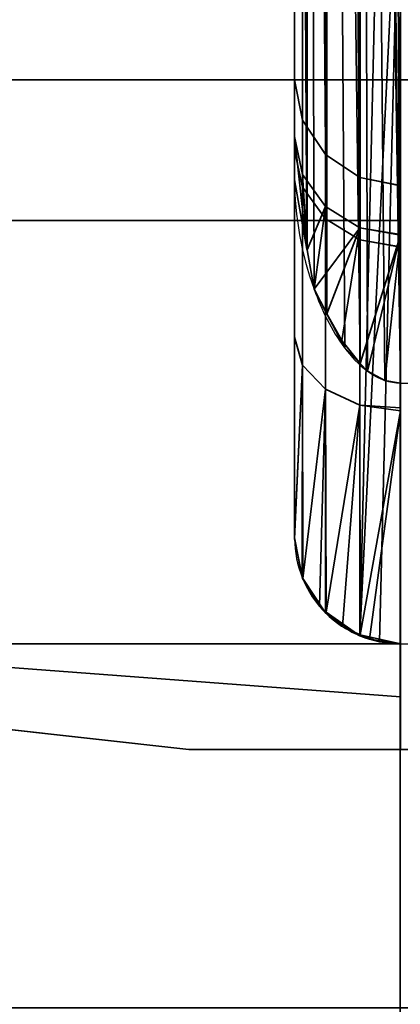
# Model space of a CAD drawing. Header units: millimetres. Extents: x -503 to 6703, y -110 to 249.
# Tile 928 of 1056: x 4035.2 to 4037, y -26.2 to -21.55. Entities that reach past the tile are written whole.
import ezdxf

# ---------------------------------------------------------------- set-up
doc = ezdxf.new("R2010")
doc.units = ezdxf.units.MM
doc.layers.add('152', color=7, linetype='Continuous', true_color=0xffffff)

# ---------------------------------------------------------------- blocks, each defined once
blk = doc.blocks.new('UG_SURFACE_306')
at = {"layer": '152', "color": 254, "linetype": 'Continuous', "lineweight": 35}
for points in [[(4036.9263, -10.7449, 30.4946), (4036.8447, -10.7884, 30.4753), (4037.0002, -23.2676, 30.5)], [(4037.0002, -23.2676, 30.5), (4037.0002, -10.7324, 30.5), (4036.9263, -10.7449, 30.4946)], [(4036.8447, -10.7884, 30.4753), (4036.8099, -10.8239, 30.4592), (4037.0002, -23.2676, 30.5)], [(4036.8099, -23.1761, 30.4591), (4036.8099, -10.8239, 30.4591), (4036.7374, -10.8979, 30.4254)], [(4036.8099, -10.8239, 30.4592), (4036.8447, -23.2116, 30.4753), (4036.9263, -23.2551, 30.4946)], [(4036.8099, -10.8239, 30.4592), (4036.8099, -23.1761, 30.4592), (4036.8447, -23.2116, 30.4753)], [(4036.8099, -10.8239, 30.4592), (4036.8099, -10.8239, 30.4591), (4036.8099, -23.1761, 30.4591), (4036.8099, -23.1761, 30.4592)], [(4036.9263, -23.2551, 30.4946), (4037.0002, -23.2676, 30.5), (4036.8099, -10.8239, 30.4592)], [(4036.7374, -10.8979, 30.4254), (4036.6535, -11.0587, 30.347), (4036.8099, -23.1761, 30.4591)], [(4036.653, -22.9405, 30.3466), (4036.653, -11.0595, 30.3466), (4036.5925, -11.1755, 30.29)], [(4036.6535, -11.0587, 30.347), (4036.653, -11.0595, 30.3466), (4036.653, -22.9405, 30.3466), (4036.7374, -23.1021, 30.4254)], [(4036.7374, -23.1021, 30.4254), (4036.8099, -23.1761, 30.4591), (4036.6535, -11.0587, 30.347)], [(4036.5925, -11.1755, 30.29), (4036.5591, -11.3623, 30.1861), (4036.653, -22.9405, 30.3466)], [(4036.5586, -22.6343, 30.1843), (4036.5586, -11.3657, 30.1843), (4036.5, -11.6928, 30.0024)], [(4036.5591, -11.3623, 30.1861), (4036.5586, -11.3657, 30.1843), (4036.5586, -22.6343, 30.1843), (4036.5591, -22.6377, 30.1861)], [(4036.5591, -11.3623, 30.1861), (4036.5591, -22.6377, 30.1861), (4036.5925, -22.8245, 30.29)], [(4036.5925, -22.8245, 30.29), (4036.653, -22.9405, 30.3466), (4036.5591, -11.3623, 30.1861)], [(4036.5, -11.6928, 30.0024), (4036.5, -11.6969, 30), (4036.5, -22.3031, 30), (4036.5, -22.3072, 30.0024)], [(4036.5, -22.3072, 30.0024), (4036.5586, -22.6343, 30.1843), (4036.5, -11.6928, 30.0024)], [(4036.5, -11.6969, 30), (4036.5, -21.8346, 28.0361), (4036.5, -22.1033, 29.5634)], [(4036.5, -22.167, 26.5214), (4036.5, -21.8346, 28.0361), (4036.5, -11.6969, 30), (4036.5, -20, 24)], [(4036.5, -22.1033, 29.5634), (4036.5, -22.3031, 30), (4036.5, -11.6969, 30)], [(4036.5, -24, 24), (4036.5, -20, 24), (4036.5381, -20.1913, 23.8087), (4036.5381, -24.1913, 23.8087)], [(4036.5, -20, 24), (4036.5, -24, 24), (4036.5, -24, 24.565), (4036.5, -23.0505, 25.2469)], [(4036.5, -23.0505, 25.2469), (4036.5, -22.167, 26.5214), (4036.5, -20, 24)], [(4036.5381, -24.1913, 23.8087), (4036.5381, -20.1913, 23.8087), (4036.6464, -20.3536, 23.6464), (4036.6464, -24.3536, 23.6464)], [(4036.6464, -24.3536, 23.6464), (4036.6464, -20.3536, 23.6464), (4036.8085, -20.4619, 23.5381), (4036.8085, -24.4619, 23.5381)], [(4036.8085, -24.4619, 23.5381), (4036.8085, -20.4619, 23.5381), (4036.9024, -20.4904, 23.5096)], [(4036.8085, -24.4619, 23.5381), (4036.9024, -20.4904, 23.5096), (4037.0002, -20.5, 23.5)], [(4037.0002, -20.5, 23.5), (4036.9024, -24.4904, 23.5096), (4036.8085, -24.4619, 23.5381)], [(4037.0002, -20.5, 23.5), (4037.0002, -24.5, 23.5), (4036.9024, -24.4904, 23.5096)], [(4036.5, -22.1033, 29.5634), (4036.5, -21.8346, 28.0361), (4036.5381, -22.0259, 28.0401), (4036.5381, -22.2817, 29.4944)], [(4036.5, -21.8346, 28.0361), (4036.5, -22.167, 26.5214), (4036.5381, -22.3424, 26.5979), (4036.5381, -22.0259, 28.0401)], [(4036.5381, -22.2817, 29.4944), (4036.5381, -22.0259, 28.0401), (4036.6464, -22.1881, 28.0435), (4036.6464, -22.433, 29.4358)], [(4036.5381, -22.0259, 28.0401), (4036.5381, -22.3424, 26.5979), (4036.6464, -22.4911, 26.6627), (4036.6464, -22.1881, 28.0435)], [(4036.5, -22.1033, 29.5634), (4036.5586, -22.6343, 30.1843), (4036.5, -22.3072, 30.0024)], [(4036.5586, -22.6343, 30.1843), (4036.5, -22.1033, 29.5634), (4036.5381, -22.2817, 29.4944)], [(4036.5, -22.3072, 30.0024), (4036.5, -22.3031, 30), (4036.5, -22.1033, 29.5634)], [(4036.5, -22.167, 26.5214), (4036.5, -23.0505, 25.2469), (4036.5381, -23.1836, 25.3844), (4036.5381, -22.3424, 26.5979)], [(4036.6464, -22.433, 29.4358), (4036.6464, -22.1881, 28.0435), (4036.8085, -22.2964, 28.0458), (4036.8085, -22.5341, 29.3967)], [(4036.6464, -22.1881, 28.0435), (4036.6464, -22.4911, 26.6627), (4036.8085, -22.5904, 26.706), (4036.8085, -22.2964, 28.0458)], [(4036.5381, -22.2817, 29.4944), (4036.5591, -22.6377, 30.1861), (4036.5586, -22.6343, 30.1843)], [(4036.5591, -22.6377, 30.1861), (4036.5381, -22.2817, 29.4944), (4036.6464, -22.433, 29.4358)], [(4037.0002, -22.6236, 26.729), (4037.0002, -22.3362, 28.0388), (4036.8085, -22.2964, 28.0458), (4036.8085, -22.5904, 26.706)], [(4036.8085, -22.5341, 29.3967), (4036.8085, -22.2964, 28.0458), (4037.0002, -22.3345, 28.0466), (4037.0002, -22.5654, 29.3595)], [(4037.0002, -22.3362, 28.0388), (4037.0002, -22.3345, 28.0466), (4036.8085, -22.2964, 28.0458)], [(4036.5381, -22.3424, 26.5979), (4036.5381, -23.1836, 25.3844), (4036.6464, -23.2965, 25.5009), (4036.6464, -22.4911, 26.6627)], [(4036.6464, -22.433, 29.4358), (4036.5925, -22.8245, 30.29), (4036.5591, -22.6377, 30.1861)], [(4036.5925, -22.8245, 30.29), (4036.6464, -22.433, 29.4358), (4036.8085, -22.5341, 29.3967)], [(4036.6464, -22.4911, 26.6627), (4036.6464, -23.2965, 25.5009), (4036.8085, -23.3719, 25.5787), (4036.8085, -22.5904, 26.706)], [(4036.8085, -22.5341, 29.3967), (4036.653, -22.9405, 30.3466), (4036.5925, -22.8245, 30.29)], [(4036.8085, -22.5341, 29.3967), (4036.7231, -23.0671, 30.3979), (4036.653, -22.9405, 30.3466)], [(4036.8085, -22.5341, 29.3967), (4036.8099, -23.1761, 30.4592), (4036.8099, -23.1761, 30.4591), (4036.7231, -23.0671, 30.3979)], [(4036.8099, -23.1761, 30.4592), (4036.8085, -22.5341, 29.3967), (4037.0002, -22.5696, 29.383)], [(4037.0002, -22.5654, 29.3595), (4037.0002, -22.5696, 29.383), (4036.8085, -22.5341, 29.3967)], [(4036.8085, -22.5904, 26.706), (4037.0002, -22.6253, 26.7212), (4037.0002, -22.6236, 26.729)], [(4037.0002, -23.3848, 25.6257), (4037.0002, -22.6253, 26.7212), (4036.8085, -22.5904, 26.706), (4036.8085, -23.3719, 25.5787)], [(4037.0002, -22.5696, 29.383), (4036.8447, -23.2116, 30.4753), (4036.8099, -23.1761, 30.4592)], [(4036.9263, -23.2551, 30.4946), (4036.8447, -23.2116, 30.4753), (4037.0002, -22.5696, 29.383)], [(4037.0002, -22.5696, 29.383), (4037.0002, -23.2676, 30.5), (4036.9263, -23.2551, 30.4946)], [(4036.7374, -23.1021, 30.4254), (4036.653, -22.9405, 30.3466), (4036.7231, -23.0671, 30.3979)], [(4036.5381, -23.1836, 25.3844), (4036.5, -23.0505, 25.2469), (4036.5, -24, 24.565)], [(4036.7231, -23.0671, 30.3979), (4036.8099, -23.1761, 30.4591), (4036.7374, -23.1021, 30.4254)], [(4036.5381, -23.1836, 25.3844), (4036.5, -24.0041, 24.5674), (4036.5357, -24.1851, 24.6796)], [(4036.5, -24, 24.565), (4036.5, -24.0041, 24.5674), (4036.5381, -23.1836, 25.3844)], [(4036.5357, -24.1851, 24.6796), (4036.5391, -24.1908, 24.6833), (4036.5381, -23.1836, 25.3844)], [(4036.6464, -23.2965, 25.5009), (4036.5381, -23.1836, 25.3844), (4036.5391, -24.1908, 24.6833)], [(4036.5391, -24.1908, 24.6833), (4036.5391, -24.1908, 24.6833), (4036.5381, -23.1836, 25.3844)], [(4036.5391, -24.1908, 24.6833), (4036.6178, -24.3226, 24.7673), (4036.6464, -23.2965, 25.5009)], [(4036.6178, -24.3226, 24.7673), (4036.6492, -24.3503, 24.7854), (4036.6464, -23.2965, 25.5009)], [(4036.8085, -23.3719, 25.5787), (4036.6464, -23.2965, 25.5009), (4036.6492, -24.3504, 24.7854)], [(4036.6492, -24.3503, 24.7854), (4036.6492, -24.3504, 24.7854), (4036.6464, -23.2965, 25.5009)], [(4036.6492, -24.3504, 24.7854), (4036.726, -24.4183, 24.8297), (4036.8085, -23.3719, 25.5787)], [(4036.726, -24.4183, 24.8297), (4036.8104, -24.4578, 24.8559), (4036.8085, -23.3719, 25.5787)], [(4036.8085, -23.3719, 25.5787), (4037.0002, -23.3984, 25.6061), (4037.0002, -23.3848, 25.6257)], [(4037.0002, -23.3984, 25.6061), (4036.8085, -23.3719, 25.5787), (4036.8104, -24.4578, 24.8559)], [(4036.8104, -24.4578, 24.8559), (4036.8104, -24.4578, 24.8559), (4036.8085, -23.3719, 25.5787)], [(4036.8104, -24.4578, 24.8559), (4036.8547, -24.4784, 24.8695), (4037.0002, -23.3984, 25.6061)], [(4036.8547, -24.4784, 24.8695), (4037.0002, -24.5, 24.884), (4037.0002, -23.3984, 25.6061)], [(4036.5, -24.0041, 24.5674), (4036.5, -24, 24.565), (4036.5, -24, 24)], [(4036.5, -24, 24), (4036.5381, -24.1913, 23.8087), (4036.5, -24.0041, 24.5674)], [(4036.5357, -24.1851, 24.6796), (4036.5, -24.0041, 24.5674), (4036.5381, -24.1913, 23.8087)], [(4036.5381, -24.1913, 23.8087), (4036.5391, -24.1908, 24.6833), (4036.5357, -24.1851, 24.6796)], [(4036.5391, -24.1908, 24.6833), (4036.5391, -24.1908, 24.6833), (4036.5381, -24.1913, 23.8087), (4036.6464, -24.3536, 23.6464)], [(4036.6178, -24.3226, 24.7673), (4036.5391, -24.1908, 24.6833), (4036.6464, -24.3536, 23.6464)], [(4036.6464, -24.3536, 23.6464), (4036.6492, -24.3503, 24.7854), (4036.6178, -24.3226, 24.7673)], [(4036.6492, -24.3504, 24.7854), (4036.6492, -24.3503, 24.7854), (4036.6464, -24.3536, 23.6464), (4036.8085, -24.4619, 23.5381)], [(4036.726, -24.4183, 24.8297), (4036.6492, -24.3504, 24.7854), (4036.8085, -24.4619, 23.5381)], [(4036.8085, -24.4619, 23.5381), (4036.8104, -24.4578, 24.8559), (4036.726, -24.4183, 24.8297)], [(4036.8104, -24.4578, 24.8559), (4036.8104, -24.4578, 24.8559), (4036.8085, -24.4619, 23.5381), (4036.9024, -24.4904, 23.5096)], [(4036.8547, -24.4784, 24.8695), (4036.8104, -24.4578, 24.8559), (4037.0002, -24.5, 23.5)], [(4036.9024, -24.4904, 23.5096), (4037.0002, -24.5, 23.5), (4036.8104, -24.4578, 24.8559)], [(4037.0002, -24.5, 23.5), (4037.0002, -24.5, 24.884), (4036.8547, -24.4784, 24.8695)]]:
    blk.add_3dface(points, dxfattribs=at)
blk = doc.blocks.new('UG_SURFACE_313')
at = {"layer": '152', "color": 35, "linetype": 'Continuous', "lineweight": 35}
for points in [[(4027.5555, -22.5, 1120), (4037.0002, -14, 1120), (4037.0002, -22.5, 1120)], [(4037.0002, -14, 1144.0001), (4027.5555, -22.5, 1144.0001), (4037.0002, -22.5, 1144.0001)], [(4027.5555, -22.5, 1144.0001), (4037.0002, -14, 1144.0001), (4037.0002, -14, 1120), (4027.5555, -22.5, 1120)], [(4037.0002, -24.5, 1036.9999), (4017.0002, -24.5, 1036.9999), (4017.0002, -17, 1036.9999), (4037.0002, -17, 1036.9999)], [(4037.0002, -17, 1067), (4017.0002, -17, 1067), (4017.0002, -24.5, 1067), (4037.0002, -24.5, 1067)], [(4027.5555, -22.5, 1116.5), (4037.0002, -22.5, 1116.5), (4037.0002, -24.75, 1116.5), (4027, -24, 1116.5)], [(4027, -24, 1147.5), (4037.0002, -24.75, 1147.5), (4037.0002, -22.5, 1147.5), (4027.5555, -22.5, 1147.5)], [(4027.5555, -22.5, 1116.5), (4027.5555, -22.5, 1120), (4037.0002, -22.5, 1120), (4037.0002, -22.5, 1116.5)], [(4027.5555, -22.5, 1144.0001), (4027.5555, -22.5, 1147.5), (4037.0002, -22.5, 1147.5), (4037.0002, -22.5, 1144.0001)], [(4037.0002, -24.75, 1116.5), (4037.0002, -25, 1116.5), (4035.9998, -25, 1116.5), (4027, -24, 1116.5)], [(4027, -24, 1147.5), (4035.9998, -25, 1147.5), (4037.0002, -25, 1147.5), (4037.0002, -24.75, 1147.5)], [(4035.9998, -25, 1116.5), (4035.9998, -25, 1147.5), (4027, -24, 1147.5), (4027, -24, 1116.5)], [(4037.0002, -24.5, 1067), (4017.0002, -24.5, 1067), (4017.0002, -24.5, 1036.9999), (4037.0002, -24.5, 1036.9999)], [(4035.9998, -25, 1147.5), (4035.9998, -25, 1116.5), (4037.0002, -25, 1116.5), (4037.0002, -25, 1147.5)]]:
    blk.add_3dface(points, dxfattribs=at)
blk = doc.blocks.new('UG_SURFACE_335')
at = {"layer": '152', "color": 252, "linetype": 'Continuous', "lineweight": 35}
for points in [[(4027.5555, -22.5, 1120), (4037.0002, -14, 1120), (4037.0002, -22.5, 1120)], [(4037.0002, -14, 1144.0001), (4027.5555, -22.5, 1144.0001), (4037.0002, -22.5, 1144.0001)], [(4027.5555, -22.5, 1144.0001), (4037.0002, -14, 1144.0001), (4037.0002, -14, 1120), (4027.5555, -22.5, 1120)], [(4037.0002, -24.5, 1036.9999), (4017.0002, -24.5, 1036.9999), (4017.0002, -17, 1036.9999), (4037.0002, -17, 1036.9999)], [(4037.0002, -17, 1067), (4017.0002, -17, 1067), (4017.0002, -24.5, 1067), (4037.0002, -24.5, 1067)], [(4027.5555, -22.5, 1116.5), (4037.0002, -22.5, 1116.5), (4037.0002, -24.75, 1116.5), (4027, -24, 1116.5)], [(4027, -24, 1147.5), (4037.0002, -24.75, 1147.5), (4037.0002, -22.5, 1147.5), (4027.5555, -22.5, 1147.5)], [(4027.5555, -22.5, 1116.5), (4027.5555, -22.5, 1120), (4037.0002, -22.5, 1120), (4037.0002, -22.5, 1116.5)], [(4027.5555, -22.5, 1144.0001), (4027.5555, -22.5, 1147.5), (4037.0002, -22.5, 1147.5), (4037.0002, -22.5, 1144.0001)], [(4037.0002, -24.75, 1116.5), (4037.0002, -25, 1116.5), (4035.9998, -25, 1116.5), (4027, -24, 1116.5)], [(4027, -24, 1147.5), (4035.9998, -25, 1147.5), (4037.0002, -25, 1147.5), (4037.0002, -24.75, 1147.5)], [(4035.9998, -25, 1116.5), (4035.9998, -25, 1147.5), (4027, -24, 1147.5), (4027, -24, 1116.5)], [(4037.0002, -24.5, 1067), (4017.0002, -24.5, 1067), (4017.0002, -24.5, 1036.9999), (4037.0002, -24.5, 1036.9999)], [(4035.9998, -25, 1147.5), (4035.9998, -25, 1116.5), (4037.0002, -25, 1116.5), (4037.0002, -25, 1147.5)]]:
    blk.add_3dface(points, dxfattribs=at)
blk = doc.blocks.new('UG_SURFACE_386')
at = {"layer": '152', "color": 252, "linetype": 'Continuous', "lineweight": 35}
for points in [[(4031.4999, -26.22, 2021.75), (4968.5001, -26.22, 2021.75), (4968.5001, 62.62, 2021.75), (4031.4999, 62.62, 2021.75)], [(4033, -26.22, 2020.2501), (4033, 62.62, 2020.2501), (4967, 62.62, 2020.2501), (4967, -26.22, 2020.2501)], [(3977.9999, -9.3, 2075.2499), (3977.9999, -26.22, 2075.2499), (5021.9998, -26.22, 2075.2499), (5021.9998, -9.3, 2075.2499)], [(3979.5001, -9.3, 2073.75), (5020.5002, -9.3, 2073.75), (5020.5002, -26.22, 2073.75), (3979.5001, -26.22, 2073.75)]]:
    blk.add_3dface(points, dxfattribs=at)
blk = doc.blocks.new('UG_SURFACE_397')
at = {"layer": '152', "color": 252, "linetype": 'Continuous', "lineweight": 35}
for points in [[(4033.9999, -21.8352, -6.9056), (4966.0001, -21.8352, -6.9056), (4966.0001, -20.9528, -6.75), (4033.9999, -20.9528, -6.75)], [(4033.9999, -21.4931, -7.8453), (4966.0001, -21.4931, -7.8453), (4966.0001, -27.6435, -10.0838), (4033.9999, -27.6435, -10.0838)], [(4033.9999, -27.9855, -9.1441), (4966.0001, -27.9855, -9.1441), (4966.0001, -21.8352, -6.9056), (4033.9999, -21.8352, -6.9056)]]:
    blk.add_3dface(points, dxfattribs=at)

msp = doc.modelspace()

# ---------------------------------------------------------------- linework, layer by layer
at = {"layer": '152', "color": 251, "linetype": 'Continuous', "lineweight": -3, "true_color": 0x636466}
for p, q in [((4037, -10.7324, 30.5), (4037, -23.2676, 30.5)), ((4036.5, -22.3031, 30), (4036.5, -11.6969, 30)), ((4037, -14, 1120), (4037, -22.5, 1120)), ((4037, -22.5, 1144), (4037, -14, 1144)), ((4037, -22.5, 1144), (4037, -14, 1144)), ((4037, -14, 1120), (4037, -22.5, 1120)), ((4037, -17, 1037), (4037, -24.5, 1037)), ((4037, -24.5, 1067), (4037, -17, 1067)), ((4037, -17, 1037), (4037, -24.5, 1037)), ((4037, -24.5, 1067), (4037, -17, 1067)), ((4037, -19.41, 2017), (4037, -30, 2017)), ((4037, -25, 30.5), (4037, -19.41, 30.5)), ((4036.5, -20, 24), (4036.5, -24, 24)), ((4037, -24.5, 23.5), (4037, -20.5, 23.5)), ((4966, -21.8352, -6.9056), (4034, -21.8352, -6.9056)), ((4027.5556, -22.5, 1144), (4037, -22.5, 1144)), ((4027.5556, -22.5, 1147.5), (4037, -22.5, 1147.5)), ((4027.5556, -22.5, 1120), (4037, -22.5, 1120)), ((4027.5556, -22.5, 1116.5), (4037, -22.5, 1116.5)), ((4027.5556, -22.5, 1120), (4037, -22.5, 1120)), ((4027.5556, -22.5, 1147.5), (4037, -22.5, 1147.5)), ((4027.5556, -22.5, 1116.5), (4037, -22.5, 1116.5)), ((4027.5556, -22.5, 1144), (4037, -22.5, 1144)), ((4037, -22.5, 1116.5), (4037, -25, 1116.5)), ((4037, -22.5, 1147.5), (4037, -22.5, 1144)), ((4037, -22.5, 1120), (4037, -22.5, 1116.5)), ((4037, -25, 1147.5), (4037, -22.5, 1147.5)), ((4037, -25, 1147.5), (4037, -22.5, 1147.5)), ((4037, -22.5, 1120), (4037, -22.5, 1116.5)), ((4037, -22.5, 1147.5), (4037, -22.5, 1144)), ((4037, -22.5, 1116.5), (4037, -25, 1116.5)), ((4037, -23.2676, 30.5), (4037.5, -23.2676, 30.5)), ((4036, -25, 1116.5), (4027, -24, 1116.5)), ((4027, -24, 1147.5), (4036, -25, 1147.5)), ((4036, -25, 1116.5), (4027, -24, 1116.5)), ((4027, -24, 1147.5), (4036, -25, 1147.5)), ((4036.5, -24, 24), (4036.5, -24, 24.565)), ((4017, -24.5, 1067), (4037, -24.5, 1067)), ((4017, -24.5, 1037), (4037, -24.5, 1037)), ((4017, -24.5, 1037), (4037, -24.5, 1037)), ((4017, -24.5, 1067), (4037, -24.5, 1067)), ((4037, -24.5, 23.5), (4037.5, -24.5, 23.5)), ((4037, -24.5, 24.884), (4037.5, -24.5, 24.884)), ((4037, -24.5, 24.884), (4037, -24.5, 23.5)), ((4037, -24.5, 1037), (4037, -24.5, 1067)), ((4037, -24.5, 1037), (4037, -24.5, 1067)), ((4036, -25, 1147.5), (4036, -25, 1116.5)), ((4036, -25, 1147.5), (4037, -25, 1147.5)), ((4036, -25, 1116.5), (4037, -25, 1116.5)), ((4036, -25, 1147.5), (4037, -25, 1147.5)), ((4036, -25, 1147.5), (4036, -25, 1116.5)), ((4036, -25, 1116.5), (4037, -25, 1116.5)), ((4963, -25), (4037, -25)), ((4037, -25, 30.5), (4963, -25, 30.5)), ((4037, -25, 1116.5), (4037, -25, 1147.5)), ((4037, -25), (4037, -25, 30.5)), ((4037, -25, 1116.5), (4037, -25, 1147.5)), ((4037, -25), (4037, -30))]:
    msp.add_line(p, q, dxfattribs=at)
at = {"layer": '152', "color": 251, "linetype": 'Continuous', "lineweight": -3, "true_color": 0x636466, "extrusion": (1, 0, 0)}
for centre, radius in [((-19, 979.5, 4037), 4), ((-19, 1189.5, 4037), 4), ((-19, 1189.5, 4037), 4), ((-19, 979.5, 4037), 4), ((-21, 1012, 4037), 5), ((-21, 1012, 4037), 5)]:
    msp.add_circle(centre, radius, dxfattribs=at)
at = {"layer": '152', "color": 251, "linetype": 'Continuous', "lineweight": -3, "true_color": 0x636466, "extrusion": (-1, 0, 0)}
for centre, radius, start, end in [((19, 977, -4037), 10, 180, 0), ((19, 1192, -4037), 10, 0, 180), ((25.8337, 28.1199, -4037), 3.5, 137.1538, 247.6007)]:
    msp.add_arc(centre, radius, start, end, dxfattribs=at)
at = {"layer": '152', "color": 251, "linetype": 'Continuous', "lineweight": -3, "true_color": 0x636466, "extrusion": (1, 0, 0)}
msp.add_arc((-25.8337, 28.1199, 4036.5), 4, 297.2856, 28.0361, dxfattribs=at)
at = {"layer": '152', "color": 251, "linetype": 'Continuous', "lineweight": -3, "true_color": 0x636466, "extrusion": (0, -0.707107, 0.707107)}
msp.add_ellipse((4037, -24, 24), major_axis=(0, 0.5, 0.5), ratio=0.707107, start_param=1.570796, end_param=3.141593, dxfattribs=at)
msp.add_ellipse((4037, -24, 24), major_axis=(0, 0.5, 0.5), ratio=0.707107, start_param=1.570796, end_param=3.141593, dxfattribs=at)
at = {"layer": '152', "color": 251, "linetype": 'Continuous', "lineweight": -3, "true_color": 0x636466}
for points, knots in [([(4036.5, -22.3031, 30), (4036.5, -22.3045, 30.0008), (4036.5, -22.3058, 30.0016), (4036.5005, -22.4784, 30.1052), (4036.5311, -22.6554, 30.2034), (4036.6277, -22.9208, 30.3392), (4036.6732, -23.0169, 30.3859), (4036.7676, -23.1423, 30.4442), (4036.8028, -23.1809, 30.4616), (4036.8694, -23.2296, 30.4833), (4036.8969, -23.2451, 30.4902), (4036.9498, -23.2631, 30.498), (4036.9751, -23.2676, 30.5), (4037, -23.2676, 30.5)], [0, 0, 0, 0, 0.0037, 0.0037, 0.475418, 0.475418, 0.742572, 0.742572, 0.868357, 0.868357, 0.941855, 0.941855, 1, 1, 1, 1]), ([(4036.5, -24, 24.565), (4036.5, -24.0014, 24.5658), (4036.5, -24.0027, 24.5666), (4036.5005, -24.0655, 24.6049), (4036.5125, -24.1274, 24.6433), (4036.555, -24.234, 24.7104), (4036.5828, -24.2809, 24.7403), (4036.6483, -24.3585, 24.7905), (4036.6848, -24.3913, 24.8119), (4036.7647, -24.4436, 24.8464), (4036.8084, -24.4644, 24.8602), (4036.9008, -24.4924, 24.8789), (4036.9508, -24.5, 24.884), (4037, -24.5, 24.884)], [0, 0, 0, 0, 0.005549, 0.005549, 0.258422, 0.258422, 0.471759, 0.471759, 0.655164, 0.655164, 0.827167, 0.827167, 1, 1, 1, 1])]:
    msp.add_open_spline(points, degree=3, knots=knots, dxfattribs=at)

# ---------------------------------------------------------------- block references
for name in ['UG_SURFACE_386', 'UG_SURFACE_313', 'UG_SURFACE_397', 'UG_SURFACE_335', 'UG_SURFACE_306']:
    msp.add_blockref(name, (0, 0), dxfattribs=at)

doc.saveas('drawing.dxf')
